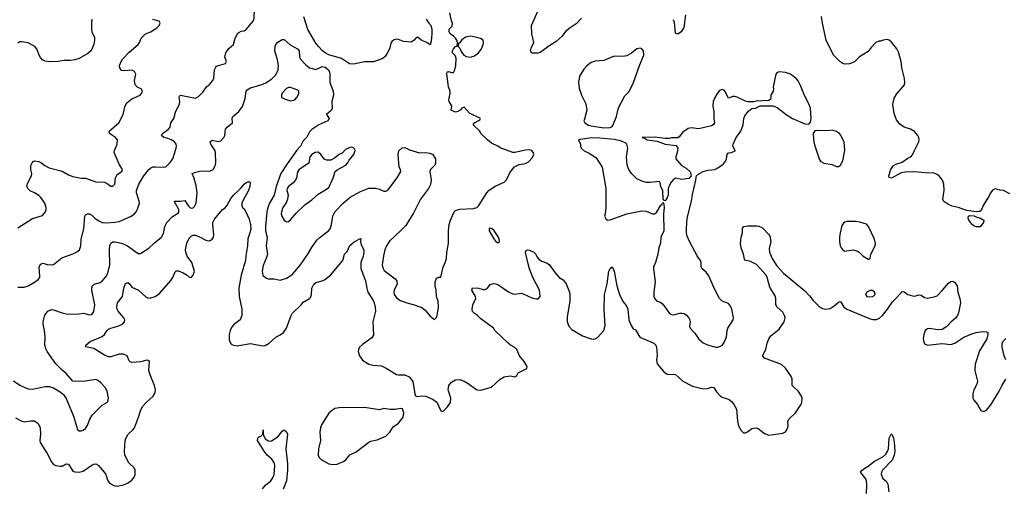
# Model space of a CAD drawing. Header units: inches. Extents: x 2134017 to 2292458, y 756222 to 916513.
# Tile 319 of 387: x 2247929 to 2257237, y 851259 to 855684. Entities that reach past the tile are written whole.
import ezdxf

# ---------------------------------------------------------------- set-up
doc = ezdxf.new("R2010")
doc.units = ezdxf.units.IN
doc.header["$MEASUREMENT"] = 0
doc.layers.add('C2845', color=7, linetype='Continuous')
doc.layers.add('C2855', color=7, linetype='Continuous')

msp = doc.modelspace()

# ---------------------------------------------------------------- linework, layer by layer
at = {"layer": 'C2845', "color": 5}
for points, elevation in [([(2248613.2, 855686.8), (2248608.2, 855670), (2248608.7, 855590), (2248612.4, 855570), (2248634.8, 855514.8), (2248636.9, 855490), (2248630, 855454), (2248610, 855406), (2248595.1, 855384.9), (2248574, 855366), (2248490, 855317.7), (2248450, 855304), (2248410, 855298), (2248350, 855299.5), (2248290.3, 855289.7), (2248210, 855285.1), (2248170, 855291.1), (2248145.2, 855305.2), (2248126.1, 855326.1), (2248112.8, 855350), (2248091.5, 855410), (2248072, 855430), (2248010, 855465.6), (2247950, 855476.2), (2247930, 855473.6), (2247910, 855462.9)], 380), ([(2247910, 853719.1), (2248050, 853805.5), (2248144.8, 853835.2), (2248172.7, 853870), (2248179.3, 853890), (2248178, 853910), (2248166.6, 853950), (2248130, 854005.2), (2248110, 854023.7), (2248070, 854049.4), (2248027.8, 854067.8), (2248007.9, 854087.9), (2247998, 854110), (2248002.7, 854137.3), (2248042, 854210), (2248044.5, 854230), (2248035.1, 854270), (2248033.2, 854306.8), (2248046.3, 854333.7), (2248056.5, 854343.5), (2248070, 854350.7), (2248110, 854344.9), (2248130, 854335.5), (2248166.3, 854306.3), (2248206.4, 854286.4), (2248330, 854253.1), (2248390, 854218.9), (2248430, 854202.3), (2248510, 854188.8), (2248550, 854187.4), (2248650, 854154.3), (2248730.3, 854150.3), (2248757.6, 854137.6), (2248790, 854111), (2248810, 854111), (2248829, 854130), (2248835.1, 854190), (2248850, 854222), (2248894, 854250), (2248902, 854270), (2248872.3, 854312.3), (2248822.9, 854430), (2248825.6, 854450), (2248849.7, 854510), (2248853, 854550), (2248834, 854570), (2248778, 854610), (2248776, 854630), (2248866.3, 854710), (2248907.6, 854790), (2248925.4, 854870), (2248941.5, 854898.5), (2248990, 854936.3), (2249069, 854970), (2249085.2, 854990), (2249089.2, 855010), (2249079, 855030), (2249045.1, 855045.1), (2249019.3, 855070), (2249014.5, 855110), (2249026, 855170), (2249015.9, 855195.9), (2248990, 855206), (2248910, 855200.9), (2248890, 855205.2), (2248876, 855230), (2248872.3, 855250), (2248887, 855290), (2248900.7, 855310), (2248963.1, 855376.9), (2249048.7, 855450), (2249062, 855470), (2249078, 855510), (2249118, 855550), (2249168, 855570), (2249228, 855610), (2249248, 855630), (2249258, 855650), (2249248, 855670), (2249186.3, 855686.3)], 380), ([(2247910, 853159.3), (2247970, 853159.6), (2248010, 853170.2), (2248070, 853204), (2248103.6, 853230), (2248119.7, 853250), (2248121.1, 853258.9), (2248113.8, 853346.2), (2248124.4, 853375.6), (2248150, 853383.8), (2248190, 853372.7), (2248230, 853368.2), (2248250, 853373.4), (2248326.4, 853433.6), (2248442.5, 853477.5), (2248469.7, 853490.3), (2248493.3, 853510), (2248508.3, 853550), (2248509.7, 853610.3), (2248534.8, 853710), (2248545.4, 853830), (2248550, 853840.7), (2248569.6, 853850.4), (2248590, 853850.4), (2248610, 853839.5), (2248638.7, 853810), (2248670, 853789.2), (2248710, 853769.2), (2248750, 853765.2), (2248830, 853771), (2248870, 853778.5), (2248975.5, 853824.4), (2249010, 853848.5), (2249029.7, 853870), (2249043.9, 853896.1), (2249061.1, 853950), (2249059.8, 853970), (2249034.8, 854050), (2249034.4, 854070), (2249054.2, 854130), (2249104.1, 854210), (2249150, 854268.3), (2249170, 854284.7), (2249190, 854293.5), (2249210, 854296), (2249289.7, 854290.3), (2249310, 854295.3), (2249350, 854332.4), (2249377.4, 854370), (2249409.6, 854470), (2249411.6, 854490), (2249407.3, 854510), (2249391.6, 854530), (2249360.7, 854550), (2249330, 854563.1), (2249291.4, 854571.4), (2249269.3, 854590), (2249279.5, 854610), (2249334.5, 854650), (2249352.3, 854670), (2249358, 854710), (2249385.6, 854750), (2249402.7, 854810), (2249441, 854890), (2249442.2, 854910), (2249435.6, 854950), (2249439.5, 854960.5), (2249450, 854970.3), (2249590, 854944.2), (2249620.6, 854959.4), (2249660.8, 854999.2), (2249695.1, 855050), (2249725.6, 855074.4), (2249752.9, 855107.1), (2249762.9, 855130), (2249771.3, 855210), (2249783.3, 855236.7), (2249790, 855244.9), (2249807.7, 855252.3), (2249875.3, 855270), (2249884, 855290), (2249868.7, 855330), (2249879.3, 855370), (2249907, 855413), (2249949.5, 855450.5), (2249966.6, 855510), (2249990, 855558), (2250000, 855563.4)], 360), ([(2247870, 852274), (2247930, 852234), (2247970, 852213.7), (2248010, 852199.5), (2248050, 852196), (2248170, 852219.3), (2248210, 852218.9), (2248247.2, 852207.2), (2248310.6, 852170), (2248344.2, 852144.2), (2248370, 852107.7), (2248439, 851939), (2248474.4, 851814.4), (2248490, 851802), (2248510, 851801.6), (2248530, 851808.2), (2248550, 851823.8), (2248570, 851853.4), (2248591.2, 851910), (2248613.3, 851950), (2248710, 852043.8), (2248751.9, 852068.1), (2248761.5, 852078.5), (2248769.5, 852110), (2248755.6, 852175.6), (2248737, 852210), (2248695.5, 852255.5), (2248670, 852277.6), (2248650, 852286), (2248528.3, 852268.3), (2248470, 852271.8), (2248450, 852266.6), (2248430, 852271.8), (2248370, 852342.4), (2248330, 852373.3), (2248270, 852433.6), (2248190, 852549.5), (2248178.3, 852570), (2248166.6, 852610), (2248169.7, 852690), (2248165.1, 852750), (2248151.2, 852810), (2248151.2, 852830), (2248167, 852893), (2248196, 852930), (2248230, 852948.4), (2248250, 852944.9), (2248330, 852914.7), (2248384.5, 852904.4), (2248490, 852906.2), (2248533.4, 852913.4), (2248590, 852897.4), (2248610, 852901.3), (2248630.8, 852929.2), (2248639.8, 852990), (2248609.8, 853130), (2248613.9, 853166.1), (2248632.5, 853187.5), (2248690, 853202.6), (2248710, 853215.8), (2248744.1, 853255.9), (2248762.4, 853290), (2248780.7, 853370), (2248777.1, 853510), (2248781.4, 853550), (2248790, 853574.9), (2248810, 853587.2), (2248830, 853587.7), (2248892.8, 853572.8), (2248948.2, 853548.2), (2249050, 853474.8), (2249070, 853474.8), (2249150, 853527.7), (2249202.8, 853577.2), (2249269.7, 853630.3), (2249290, 853666), (2249300.4, 853730), (2249318.9, 853770), (2249370, 853822.3), (2249430, 853860.4), (2249435, 853870), (2249432.2, 853892.2), (2249389, 853970), (2249449.5, 853970.5), (2249490, 853977.3), (2249523.8, 853923.8), (2249538, 853910), (2249550, 853904.4), (2249570, 853907.9), (2249581.5, 853918.5), (2249598.9, 853950), (2249608.4, 854050), (2249598.6, 854118.6), (2249575.3, 854195.3), (2249559, 854230), (2249594.3, 854245.7), (2249643.6, 854256.4), (2249726.7, 854253.3), (2249758, 854270), (2249776.9, 854303.1), (2249782.9, 854330), (2249779.7, 854430), (2249772.4, 854452.4), (2249735.1, 854510), (2249729.6, 854530.4), (2249750, 854547.3), (2249810, 854533.7), (2249830, 854541.1), (2249858.3, 854570), (2249868.2, 854590), (2249873.3, 854650), (2249889.8, 854670.2), (2249939.3, 854710), (2249938, 854750), (2249944.5, 854770), (2250000, 854816.7)], 340), ([(2247890, 851923.1), (2247950, 851891.7), (2247970, 851886), (2248035.4, 851895.4), (2248070, 851894.6), (2248103, 851870), (2248122.4, 851830), (2248126.4, 851770), (2248119.1, 851710), (2248122, 851690), (2248188.7, 851588.7), (2248228.8, 851510), (2248250, 851483.7), (2248270, 851473.7), (2248310, 851467.9), (2248330, 851469.1), (2248370, 851490.4), (2248390, 851486.7), (2248430, 851419.5), (2248450, 851412.7), (2248490, 851411.3), (2248530, 851420.9), (2248610, 851478), (2248630, 851487), (2248650, 851488.4), (2248670, 851478), (2248728.7, 851410), (2248742, 851390), (2248763.8, 851330), (2248779.1, 851310), (2248806.8, 851290), (2248830, 851282.4), (2248850, 851279.5), (2248909.7, 851290.3), (2248953.2, 851310), (2248990, 851336.3), (2249010, 851364.9), (2249021, 851390), (2249022, 851430), (2249011.1, 851451.1), (2248959.7, 851499.7), (2248923.7, 851570), (2248919.5, 851610), (2248927.4, 851710), (2248932.9, 851730), (2248956, 851770), (2248999.7, 851810), (2249014.5, 851830), (2249053.3, 851930), (2249071.1, 851990), (2249089.8, 852030), (2249125.1, 852070), (2249191.6, 852130), (2249207, 852153), (2249211.5, 852188.5), (2249203.5, 852230), (2249161.7, 852330), (2249150.9, 852370), (2249154.9, 852454.9), (2249144.5, 852464.5), (2249130, 852467.3), (2249070, 852453.7), (2248988.1, 852448.1), (2248973.4, 852453.4), (2248963.8, 852463.8), (2248945.2, 852510), (2248910, 852524.2), (2248870, 852524), (2248790, 852500.5), (2248770, 852501.1), (2248730, 852517.3), (2248630, 852579.8), (2248566, 852590), (2248555.3, 852595.3), (2248553.2, 852610), (2248596.6, 852643.4), (2248710, 852692.2), (2248729.6, 852710), (2248753.2, 852746.8), (2248770, 852761.3), (2248790, 852771.7), (2248858, 852790), (2248900.9, 852810), (2248920.7, 852830), (2248922.4, 852850), (2248913.6, 852870), (2248858.7, 852930), (2248849.7, 852950), (2248846, 852974), (2248854.5, 853010), (2248899.7, 853070), (2248914.8, 853150), (2248930, 853192.4), (2248950, 853202), (2248970, 853186.7), (2248990, 853159.5), (2249053.4, 853130), (2249125, 853064.9), (2249150, 853053.4), (2249170, 853056), (2249208.8, 853071.2), (2249250, 853098.7), (2249358.6, 853221.4), (2249377.6, 853250), (2249397.7, 853302.3), (2249408.3, 853311.7), (2249430, 853311.7), (2249474.5, 853294.5), (2249513.4, 853270), (2249530, 853253.4), (2249551.3, 853248.7), (2249570, 853271), (2249581.6, 853310), (2249555.1, 853390), (2249512.8, 853450), (2249498.5, 853490), (2249498, 853510), (2249510, 853574.8), (2249530, 853620.5), (2249550, 853639.3), (2249570, 853648.2), (2249590, 853650.4), (2249630, 853634.4), (2249690, 853600.9), (2249710, 853596.5), (2249730, 853600.2), (2249748.8, 853611.2), (2249760.4, 853630), (2249764.5, 853650), (2249754, 853750), (2249756.1, 853770), (2249770, 853798.7), (2249846, 853890), (2249870, 853907.3), (2249890, 853932.4), (2249924.6, 853995.4), (2249955, 854030), (2250000, 854073)], 320), ([(2250000, 852841.1), (2249950, 852803.5), (2249930, 852778.2), (2249918.3, 852750), (2249908.6, 852710), (2249910, 852660.7), (2249920.7, 852630), (2249935.6, 852615.6), (2249950, 852609.3), (2249990, 852605), (2250000, 852606.8)], 320)]:
    msp.add_lwpolyline(points, dxfattribs=dict(at, elevation=elevation))
at = {"layer": 'C2855', "color": 5}
for points, elevation in [([(2250000, 855563.4), (2250023.7, 855576.3), (2250050, 855577.3), (2250069, 855590), (2250136, 855670), (2250144.8, 855695.2), (2250144.8, 855735.2), (2250154.3, 855790), (2250128.7, 855848.7), (2250127.6, 855872.4), (2250159.4, 855940.6), (2250249.5, 856070), (2250296, 856150), (2250293.2, 856190), (2250269.3, 856230), (2250185.9, 856305.9), (2250170, 856314.7), (2250150, 856315.4), (2250050, 856288.9), (2250000, 856282.4)], 360), ([(2253240.3, 855699.7), (2253190, 855646), (2253132.3, 855607.7), (2253090, 855572), (2253058, 855530), (2253002, 855478), (2252940, 855440), (2252850, 855374), (2252827.3, 855367.3), (2252770, 855369.5), (2252758.4, 855390), (2252764.9, 855415.1), (2252789.4, 855470), (2252769.5, 855549.5), (2252767.6, 855630), (2252829.7, 855770)], 320), ([(2250000, 854816.7), (2250001.8, 854818.2), (2250035, 854864.9), (2250059.6, 854940.4), (2250069.7, 855010), (2250078.4, 855021.6), (2250110, 855039.6), (2250210, 855069.2), (2250250, 855086.2), (2250310, 855121.5), (2250350, 855162.6), (2250373.2, 855210), (2250376.8, 855250), (2250366.2, 855306.2), (2250340.4, 855390), (2250342.7, 855430), (2250351.3, 855450), (2250368.7, 855471.3), (2250410, 855497.1), (2250430, 855495.5), (2250486.6, 855446.6), (2250556.3, 855410), (2250570.4, 855390), (2250574.4, 855330), (2250583.8, 855310), (2250630, 855259.5), (2250669.1, 855229.1), (2250730, 855214.9), (2250790, 855243), (2250816.7, 855236.7), (2250847.3, 855210), (2250858, 855190), (2250861.6, 855170), (2250861.3, 855090), (2250891.8, 855010), (2250895.3, 854970), (2250878.7, 854910), (2250883.7, 854850), (2250873.8, 854826.2), (2250831, 854790), (2250854, 854750), (2250840.7, 854730), (2250758, 854690), (2250690, 854647.3), (2250670, 854623.7), (2250643.9, 854576.1), (2250610, 854539.3), (2250583.8, 854490), (2250550, 854451.8), (2250458.1, 854321.9), (2250397.4, 854230), (2250354.7, 854110), (2250334.3, 854025.7), (2250290.4, 853950.4), (2250274.3, 853910), (2250265.9, 853870), (2250251.3, 853730), (2250253.3, 853690), (2250270.1, 853630), (2250260.4, 853550), (2250271, 853470), (2250262.7, 853437.3), (2250230, 853362.7), (2250220.2, 853310), (2250228.3, 853268.3), (2250262, 853242), (2250277.6, 853237.6), (2250336.2, 853236.2), (2250390, 853224.9), (2250450, 853244.6), (2250491.4, 853268.6), (2250510, 853285.3), (2250583.5, 853370), (2250652.8, 853470), (2250687.6, 853530), (2250739.5, 853600.5), (2250769.5, 853630), (2250849.4, 853690), (2250865.1, 853710), (2250878, 853750), (2250889.6, 853830), (2250909.6, 853870), (2250985.6, 853950), (2251053.2, 854006.8), (2251150, 854062.8), (2251230, 854091.5), (2251292.1, 854092.1), (2251330, 854082.6), (2251370, 854064.4), (2251390, 854063.7), (2251410, 854072.7), (2251498.7, 854190), (2251532.7, 854250), (2251529, 854270), (2251515.3, 854290), (2251506, 854410), (2251514.6, 854445.4), (2251544.7, 854475.3), (2251570, 854476), (2251615.2, 854455.2), (2251710, 854427.3), (2251770, 854430.8), (2251804.5, 854424.5), (2251833, 854413), (2251861, 854370), (2251861, 854330), (2251854.8, 854310), (2251814, 854270), (2251806, 854250), (2251819.3, 854170), (2251811.9, 854128.1), (2251792.7, 854090), (2251717, 853990), (2251656.3, 853863.7), (2251578.2, 853741.8), (2251530.2, 853689.8), (2251426.5, 853593.5), (2251395.3, 853550), (2251380.3, 853510), (2251367.5, 853452.5), (2251356.9, 853370), (2251361.3, 853341.3), (2251375.4, 853315.4), (2251477.6, 853237.6), (2251494.6, 853214.6), (2251497.6, 853190), (2251468.9, 853130), (2251467.4, 853110), (2251470.3, 853090), (2251494.5, 853054.5), (2251530, 853032), (2251590, 853010.4), (2251650, 852995.8), (2251730, 852965.5), (2251760.7, 852940.7), (2251810, 852882.8), (2251850, 852851.3), (2251870, 852871.3), (2251877, 852890), (2251887, 852970), (2251885.2, 853025.2), (2251869.3, 853070), (2251866, 853130), (2251856, 853170), (2251858, 853210), (2251870, 853242), (2251890, 853252), (2251910, 853252), (2251933.6, 853346.4), (2251952.8, 853390), (2251963, 853430), (2251968.3, 853490), (2251983.1, 853570), (2251981.5, 853690), (2251989.1, 853750), (2252000.7, 853790), (2252036.3, 853870), (2252050, 853880.9), (2252090, 853893.6), (2252218.2, 853901.8), (2252249.6, 853910.4), (2252269.3, 853930), (2252345.2, 854050), (2252366.8, 854073.2), (2252430, 854114.8), (2252510, 854151), (2252530, 854171.3), (2252563.3, 854236.7), (2252587.2, 854272.8), (2252606.8, 854293.2), (2252650, 854316), (2252710, 854326.8), (2252738.6, 854341.4), (2252778, 854382), (2252788, 854410), (2252782, 854430), (2252770, 854448), (2252750, 854454), (2252710, 854453.2), (2252610, 854429), (2252590, 854429), (2252470, 854474), (2252450, 854489), (2252390, 854519), (2252350, 854548.7), (2252289.5, 854609.5), (2252279, 854630), (2252215.3, 854690), (2252228.7, 854710), (2252269.3, 854730.7), (2252280.4, 854739.6), (2252284, 854750), (2252181, 854801), (2252130, 854858), (2252110, 854849.3), (2252091.6, 854828.4), (2252070, 854815.6), (2252050, 854812), (2252009, 854830), (2252013.2, 854870), (2251989, 854910), (2251985.6, 854925.6), (2251999, 854990), (2251997.2, 855010), (2251982.7, 855050), (2251966.6, 855173.4), (2251970, 855192), (2251984, 855196), (2252010, 855186), (2252030, 855184.7), (2252043.7, 855210), (2252053.3, 855250), (2252056.6, 855316.6), (2252046.6, 855346.6), (2252022, 855370), (2252022, 855390), (2252028.7, 855410), (2252048, 855430), (2252066, 855434), (2252068, 855470), (2252062, 855490), (2252048.7, 855510), (2252029.3, 855529.3), (2251998, 855550), (2251988.9, 855568.9), (2251990, 855594), (2252016.4, 855623.6), (2252022, 855650), (2252012.5, 855672.5), (2251996.2, 855750)], 340), ([(2251771.3, 855690), (2251798, 855650), (2251814, 855634), (2251819.8, 855619.8), (2251826.8, 855590), (2251826.8, 855550), (2251819.8, 855480.2), (2251810, 855448), (2251790, 855458), (2251778, 855470), (2251730, 855489), (2251690, 855518), (2251670, 855508), (2251658, 855490), (2251630, 855472.7), (2251557.5, 855477.5), (2251510, 855496), (2251490, 855499), (2251470, 855494), (2251450, 855482), (2251441, 855470), (2251424, 855410), (2251399.9, 855360.1), (2251384.1, 855335.9), (2251363, 855317), (2251274.8, 855285.2), (2251190, 855286.3), (2251083.2, 855263.2), (2251047.2, 855267.2), (2250970, 855318), (2250850, 855352.3), (2250824.9, 855364.9), (2250793.2, 855390), (2250754, 855430), (2250730, 855462), (2250654, 855590), (2250615.6, 855710)], 340), ([(2254223.8, 855730), (2254208.1, 855611.9), (2254180.7, 855570), (2254150, 855546), (2254130, 855558), (2254117.7, 855657.7), (2254110, 855684)], 320), ([(2257290, 854040.5), (2257230, 854071.6), (2257194.5, 854074.5), (2257150, 854085.2), (2257126.6, 854073.4), (2257108.3, 854051.7), (2257087.7, 854010), (2257036.3, 853930), (2257018.5, 853881.5), (2257007.1, 853872.9), (2256970, 853869), (2256882.4, 853882.4), (2256802, 853910), (2256743.3, 853923.3), (2256702, 853942), (2256666.3, 853966.3), (2256656, 853990), (2256669.5, 854070), (2256665.6, 854130), (2256651.6, 854170), (2256634.9, 854194.9), (2256614.9, 854214.9), (2256590, 854229.6), (2256570, 854235.1), (2256490, 854236.9), (2256388.7, 854248.7), (2256295.3, 854244.7), (2256261.4, 854238.6), (2256170, 854187.8), (2256150, 854195.3), (2256145.1, 854210), (2256164.2, 854270), (2256190, 854306), (2256210, 854318.7), (2256270, 854339.6), (2256324, 854376), (2256352.7, 854390), (2256370, 854407.3), (2256387.3, 854450), (2256429.7, 854530), (2256431.2, 854550), (2256428.3, 854570), (2256418.3, 854590), (2256387.6, 854627.6), (2256350, 854651.1), (2256289, 854670), (2256250, 854697.2), (2256218.9, 854738.9), (2256197, 854797), (2256182.6, 854882.6), (2256196.4, 854943.6), (2256219.1, 854980.9), (2256278.4, 855050), (2256292, 855070), (2256298, 855090), (2256294, 855130), (2256268.1, 855228.1), (2256261, 855290), (2256238.2, 855378.2), (2256222.4, 855410), (2256170, 855472.3), (2256150, 855489.3), (2256130, 855496), (2256090.6, 855489.4), (2256070, 855481.2), (2256050, 855481.2), (2256022, 855470), (2255977.3, 855422.7), (2255950, 855384), (2255868, 855332), (2255817.2, 855282.8), (2255773.1, 855266.9), (2255730, 855264.4), (2255710, 855271.2), (2255682, 855290), (2255622.9, 855350), (2255552.4, 855490), (2255517.7, 855650), (2255510, 855714.5)], 320), ([(2250000, 854073), (2250024, 854096), (2250051.5, 854130), (2250070, 854145.7), (2250094.6, 854154.6), (2250107.5, 854147.5), (2250105.7, 854110), (2250090, 854066), (2250041.2, 853978.8), (2250030.4, 853950), (2250028.2, 853930), (2250034, 853910), (2250050, 853896.3), (2250066.7, 853870), (2250099.6, 853799.6), (2250112.5, 853750), (2250113.2, 853706.8), (2250105.8, 853670), (2250085, 853615.1), (2250084, 853550), (2250066.5, 853453.5), (2250063.2, 853410), (2250023.2, 853270), (2250001.7, 853150), (2250004.9, 853070), (2250029, 852950), (2250027.8, 852890), (2250011.8, 852850), (2250000, 852841.1)], 320), ([(2250000, 852606.8), (2250110, 852627.6), (2250225.2, 852605.2), (2250250, 852607.2), (2250288.4, 852630), (2250350, 852686), (2250392.9, 852707.1), (2250424.2, 852730), (2250451, 852770), (2250494, 852890), (2250506.3, 852910), (2250589.6, 852990), (2250610, 853015.5), (2250669.2, 853050), (2250678.3, 853061.7), (2250687.8, 853090), (2250691.3, 853150), (2250710, 853185.5), (2250730, 853201.6), (2250790, 853216.4), (2250810, 853226.4), (2250867.6, 853270), (2250984.2, 853410), (2251001.1, 853470), (2251023.6, 853496.4), (2251050, 853550.4), (2251090, 853585.5), (2251150, 853618), (2251154.4, 853614.4), (2251151.5, 853590), (2251157, 853557), (2251181.7, 853510), (2251183.6, 853490), (2251175.6, 853450), (2251154.7, 853390), (2251154.9, 853334.9), (2251198.2, 853218.2), (2251209.3, 853150), (2251221.1, 853110), (2251271.9, 853031.9), (2251280.7, 853010), (2251289.2, 852970), (2251291.4, 852930), (2251268, 852830), (2251274.2, 852705.8), (2251259.4, 852680.6), (2251170, 852618), (2251142, 852590), (2251133, 852570), (2251130.4, 852550), (2251141.6, 852510), (2251169.1, 852469.1), (2251230, 852430.3), (2251270, 852422), (2251350, 852414.7), (2251393.7, 852393.7), (2251490, 852334.6), (2251510, 852330.3), (2251570, 852330.3), (2251610, 852310.4), (2251646.5, 852266.5), (2251663.1, 852150), (2251670, 852131), (2251690, 852126), (2251730, 852132.9), (2251770, 852130.2), (2251836.9, 852096.9), (2251871.7, 852071.7), (2251910, 851991), (2251930, 851982.8), (2251973.6, 852026.4), (2252001.6, 852070), (2252004.5, 852110), (2251980.7, 852190), (2251985.6, 852230), (2252010, 852260.7), (2252050, 852282.8), (2252090, 852286), (2252130, 852271), (2252170, 852247.7), (2252250, 852187.3), (2252290, 852184.9), (2252390, 852214.9), (2252472, 852290), (2252510, 852310.3), (2252570, 852322), (2252610, 852311), (2252630, 852324.7), (2252641.2, 852350), (2252722.7, 852390), (2252727, 852410), (2252697, 852457), (2252653.6, 852510), (2252627.6, 852570), (2252610, 852587.6), (2252570, 852609.5), (2252546.6, 852630), (2252421.2, 852750), (2252409.2, 852770), (2252290, 852858.9), (2252253.6, 852893.6), (2252227, 852910), (2252210, 852929.4), (2252206.9, 852950), (2252211.6, 852990), (2252240.7, 853050), (2252239.5, 853070), (2252203.7, 853130), (2252210, 853151), (2252270, 853147.3), (2252310, 853135.5), (2252330, 853136.3), (2252351.5, 853148.5), (2252375.5, 853184.5), (2252407.3, 853192.7), (2252429.6, 853190.4), (2252450, 853183.1), (2252550, 853114), (2252590, 853094.9), (2252610, 853092.7), (2252670, 853100.3), (2252690, 853094.9), (2252770, 853056.5), (2252810, 853047.2), (2252831.1, 853048.9), (2252849.6, 853070.4), (2252842.6, 853130), (2252780.9, 853250), (2252750, 853332.7), (2252732.4, 853390), (2252711.6, 853490), (2252716.6, 853503.4), (2252728.7, 853510), (2252750, 853507.4), (2252788, 853490), (2252808, 853470), (2252821.8, 853441.8), (2252840.8, 853420.8), (2252864.7, 853404.7), (2252910, 853387.4), (2252933, 853373), (2252990, 853292.4), (2253030, 853250.4), (2253066.1, 853226.1), (2253094.9, 853190), (2253128, 853110), (2253130.4, 853090), (2253130.3, 853030), (2253103.9, 852876.1), (2253104.6, 852830), (2253120.9, 852790), (2253150, 852759.4), (2253250, 852699.4), (2253330, 852670.3), (2253350, 852667.2), (2253370, 852670.4), (2253390, 852682.4), (2253451, 852749), (2253462.9, 852797.1), (2253455.7, 852944.3), (2253458.6, 853090), (2253482.9, 853190), (2253498.9, 853310), (2253510, 853334), (2253530, 853351.3), (2253548.6, 853308.6), (2253572.8, 853170), (2253597.8, 853090), (2253630, 853022), (2253663.6, 852983.6), (2253679.6, 852950), (2253686.7, 852850), (2253710, 852794.8), (2253730, 852765.5), (2253750, 852754.8), (2253790, 852686), (2253924.9, 852630), (2253941.6, 852610), (2253948.4, 852590), (2253956.7, 852516.7), (2253950.4, 852470), (2253952, 852450), (2253958.7, 852430), (2254018.4, 852358.4), (2254050, 852337.4), (2254070, 852333.1), (2254110, 852337), (2254130, 852334), (2254198, 852270), (2254290, 852222.6), (2254390, 852198), (2254430, 852202.6), (2254470, 852214.9), (2254490.4, 852210.4), (2254514.8, 852170), (2254554, 852130), (2254570, 852119.3), (2254636.5, 852096.5), (2254659.5, 852079.5), (2254677.4, 852057.4), (2254705.3, 852005.3), (2254714.6, 851894.6), (2254725.5, 851850), (2254750, 851804.7), (2254770, 851781), (2254790, 851781), (2254810, 851791), (2254850, 851824.9), (2254890, 851830.5), (2254910, 851822), (2254970, 851776.3), (2255010, 851760.5), (2255142, 851778), (2255167.7, 851792.3), (2255183.9, 851816.1), (2255194, 851850), (2255192, 851890), (2255200.9, 851910), (2255264.5, 851970), (2255314.2, 852045.8), (2255324.5, 852070), (2255326.6, 852106.6), (2255319.3, 852130), (2255290, 852174), (2255232.7, 852230), (2255231.8, 852290), (2255224.5, 852310), (2255170, 852392), (2255130, 852427.3), (2254968.5, 852488.5), (2254952, 852510), (2254982.4, 852570), (2254994.7, 852630), (2255010, 852670.7), (2255030, 852699.1), (2255110, 852760.7), (2255155.6, 852830), (2255165.6, 852870), (2255160.5, 852890), (2255142.9, 852922.9), (2255089.4, 852970), (2255077, 852990), (2255077.2, 853050), (2255073.1, 853070), (2255019.1, 853159.1), (2254996.2, 853250), (2254986.4, 853270), (2254893.7, 853373.7), (2254830, 853402.4), (2254789.8, 853409.8), (2254781.7, 853421.7), (2254770.9, 853470), (2254749.8, 853530), (2254743.9, 853570), (2254748.5, 853630), (2254762.9, 853670), (2254763.6, 853716.4), (2254775.3, 853730), (2254810, 853737.7), (2254898, 853738), (2254914.9, 853734.9), (2254950, 853717.3), (2255010, 853654.8), (2255019, 853639), (2255030.3, 853590), (2255015.3, 853524.7), (2255016.1, 853490), (2255042.2, 853430), (2255083.9, 853363.9), (2255149.2, 853289.2), (2255350, 853123.5), (2255396.5, 853076.5), (2255430, 853032.1), (2255490, 852972.4), (2255517.8, 852957.7), (2255550, 852950.3), (2255590, 852956.5), (2255630, 852982.4), (2255670, 853017), (2255690, 853023), (2255720.9, 852970), (2255748.2, 852950), (2255970, 852860.2), (2255993.6, 852853.6), (2256030, 852854), (2256055.9, 852864.1), (2256085.7, 852890), (2256134.3, 852950), (2256179.3, 853020.7), (2256220.9, 853059.1), (2256270, 853118), (2256290, 853115.5), (2256324.9, 853090), (2256370, 853075.8), (2256390, 853073.6), (2256430, 853084.2), (2256450, 853082.8), (2256481.8, 853061.8), (2256510, 853055.3), (2256574.3, 853065.7), (2256602.2, 853077.7), (2256650, 853125.5), (2256710, 853197.3), (2256730, 853210.6), (2256750, 853213.4), (2256770, 853202.8), (2256790.3, 853170), (2256796.9, 853110), (2256815.3, 853050), (2256821.5, 853010), (2256803.9, 852916.1), (2256794.9, 852890), (2256775.4, 852864.6), (2256730, 852826.3), (2256693.4, 852786.6), (2256650, 852757.4), (2256610, 852753.7), (2256530, 852767.1), (2256510, 852764.7), (2256501, 852759), (2256490, 852749.3), (2256475.6, 852710), (2256470.3, 852670.3), (2256472.4, 852650), (2256483.4, 852623.4), (2256510.5, 852610.5), (2256650, 852626.7), (2256730, 852616.5), (2256770, 852627.7), (2256854.3, 852685.7), (2256930, 852717.7), (2256970.3, 852730.3), (2257030, 852738.9), (2257070, 852737.1), (2257080.7, 852730), (2257082.4, 852710), (2257072, 852670), (2257001.6, 852558.4), (2256961.3, 852430), (2256958.4, 852370), (2256983.8, 852270), (2256977.3, 852242.7), (2256947.7, 852190), (2256939.1, 852150), (2256940.7, 852110), (2256950, 852091.3), (2256982.8, 852050), (2257014.8, 851994.8), (2257030, 851986), (2257050, 851986.8), (2257070, 851997.3), (2257110, 852045.5), (2257186.3, 852170), (2257212.4, 852227.6), (2257251.3, 852288.7)], 320), ([(2257251.3, 852471.3), (2257234.5, 852510), (2257216.2, 852590), (2257218, 852630), (2257227.9, 852652.1), (2257250, 852674)], 320), ([(2250225.6, 851254.4), (2250251.5, 851288.5), (2250302.2, 851330), (2250322, 851358), (2250335.4, 851390), (2250340.7, 851470), (2250336.7, 851496.6), (2250312.3, 851532.3), (2250269.8, 851570), (2250238.7, 851610), (2250178.4, 851710), (2250182.9, 851737.1), (2250190, 851746), (2250208.9, 851751.1), (2250228, 851770), (2250230, 851812), (2250231, 851770), (2250236, 851750), (2250248.6, 851728.6), (2250270.5, 851710.5), (2250290, 851704), (2250310, 851707.3), (2250371.1, 851748.9), (2250410, 851798), (2250430, 851811.3), (2250452.7, 851792.7), (2250459.3, 851770), (2250444.2, 851630), (2250461.3, 851490), (2250461.3, 851430), (2250450.1, 851329.9), (2250421, 851250)], 280), ([(2255932.8, 851210), (2255937.3, 851290), (2255933, 851330), (2255926.7, 851346.7), (2255879, 851410), (2255893.2, 851430), (2255919.5, 851450), (2255950, 851467.7), (2256010, 851514), (2256090, 851556.8), (2256118.5, 851581.5), (2256133.9, 851606.1), (2256141.4, 851630), (2256150, 851731), (2256168.2, 851770), (2256173.4, 851770), (2256190, 851731.3), (2256194.5, 851694.5), (2256200.8, 851610), (2256196.5, 851570), (2256175.8, 851524.2), (2256085, 851430), (2256075.5, 851410), (2256073.8, 851390), (2256090, 851352.7), (2256122.6, 851322.6), (2256136.7, 851296.7), (2256144.1, 851224.1)], 280)]:
    msp.add_lwpolyline(points, dxfattribs=dict(at, elevation=elevation))
for points, elevation in [([(2252190, 855527.3), (2252142.4, 855517.6), (2252107.3, 855492.7), (2252090, 855466), (2252078, 855462), (2252074, 855430), (2252090, 855414), (2252102.5, 855382.5), (2252128.2, 855348.2), (2252150, 855337.3), (2252190, 855330.5), (2252230, 855342.4), (2252266.6, 855370), (2252294.5, 855410), (2252309.3, 855450), (2252312.7, 855470), (2252309, 855490), (2252286.8, 855506.8), (2252223.3, 855523.3)], 340), ([(2253795.5, 855415.5), (2253764.7, 855410), (2253712.8, 855367.2), (2253670, 855342.7), (2253630, 855336.2), (2253550, 855340.9), (2253450, 855298.7), (2253370, 855291.2), (2253330, 855278.4), (2253290.4, 855249.6), (2253262.8, 855217.2), (2253222, 855150), (2253210.7, 855090), (2253218.5, 855038.5), (2253241, 854970), (2253281, 854890), (2253290.6, 854830.6), (2253270, 854746), (2253262, 854730), (2253270.8, 854710), (2253306.8, 854686.8), (2253330, 854680.2), (2253450, 854662.3), (2253510, 854665.5), (2253527.2, 854672.8), (2253535.6, 854684.4), (2253569.5, 854770), (2253590, 854851), (2253650, 854964.7), (2253690, 855004.7), (2253732, 855090), (2253787, 855253), (2253829.2, 855350), (2253825.2, 855390), (2253810, 855409)], 340), ([(2255107.7, 855192.3), (2255090, 855184), (2255076, 855170), (2255050.9, 855050.9), (2255054, 855030), (2255050.8, 855010), (2255031, 854970), (2255030.9, 854949.1), (2255025.4, 854934.6), (2255010, 854922), (2254890, 854913.2), (2254870, 854908), (2254811.6, 854908.4), (2254790, 854914), (2254713.1, 854953.1), (2254690, 854959.5), (2254670, 854958), (2254630, 854944), (2254596, 855010), (2254590, 855017.2), (2254570, 855025.2), (2254546, 855014), (2254519.3, 854980.7), (2254496.7, 854943.3), (2254484.9, 854910), (2254482, 854870), (2254490.6, 854809.4), (2254490.7, 854750.7), (2254498.8, 854710), (2254486, 854690), (2254470, 854682), (2254350, 854654), (2254277.3, 854662.7), (2254250, 854656), (2254197.6, 854622.4), (2254162.9, 854577.1), (2254150, 854567.3), (2254090, 854569.6), (2254070, 854563.6), (2254030, 854562.4), (2253930, 854573.3), (2253814, 854570), (2253842, 854562), (2253862, 854550), (2253955.6, 854535.6), (2254032, 854510), (2254135.4, 854495.4), (2254150.4, 854470), (2254143.8, 854430), (2254130.8, 854390), (2254131, 854370), (2254186.4, 854306.4), (2254230, 854281), (2254266.4, 854246.4), (2254278, 854210), (2254256, 854184), (2254190, 854174), (2254130, 854189), (2254110, 854175.3), (2254088.9, 854151.1), (2254073.6, 854126.4), (2254060.3, 854090), (2254060.8, 854030), (2254050, 854001.6), (2254030, 853972.3), (2254017.2, 853977.2), (2254011.7, 853991.7), (2254008.4, 854068.4), (2253989.5, 854110), (2253984.7, 854144.7), (2253977.2, 854157.2), (2253890, 854145.6), (2253850, 854148), (2253810, 854158), (2253762.5, 854182.5), (2253711.8, 854230), (2253687.3, 854270), (2253671.7, 854311.7), (2253666, 854390), (2253677.2, 854470), (2253669.1, 854509.1), (2253659.3, 854519.3), (2253617.6, 854537.6), (2253551.5, 854551.5), (2253410, 854565.3), (2253330, 854568.3), (2253212, 854550), (2253231.3, 854510), (2253231.3, 854490), (2253238, 854470), (2253265.2, 854445.2), (2253319.1, 854419.1), (2253378.5, 854378.5), (2253434, 854290), (2253470.6, 854089.4), (2253470.9, 853910.9), (2253464.7, 853850), (2253458, 853830), (2253470, 853804.7), (2253490, 853791.3), (2253510, 853794), (2253670, 853850.4), (2253810, 853879.3), (2253850, 853877.1), (2253910, 853850.4), (2253930, 853850.4), (2253950, 853863.8), (2253990, 853932.4), (2254000.1, 853939.9), (2254010, 853958), (2254013.7, 853953.7), (2254020.2, 853910), (2254014, 853850), (2254017.8, 853690), (2253991.6, 853630), (2253986.2, 853573.8), (2253971.8, 853528.2), (2253962.7, 853470), (2253940.7, 853390), (2253922.1, 853350), (2253919.5, 853330), (2253936.9, 853210), (2253924.2, 853110), (2253924.9, 853070), (2253930, 853054.8), (2253950, 853028.2), (2253990, 853013.4), (2254010, 852997.3), (2254070.8, 852910), (2254090, 852900.4), (2254110, 852897), (2254170, 852914), (2254190, 852914), (2254210, 852908.4), (2254233.6, 852893.6), (2254255.3, 852870), (2254264.2, 852850), (2254267, 852830), (2254261.3, 852790), (2254266.7, 852770), (2254310, 852723.8), (2254350, 852668.5), (2254390, 852633.7), (2254430, 852613.7), (2254510, 852592.4), (2254530, 852592.7), (2254570, 852608.2), (2254590, 852636), (2254609.7, 852690), (2254616.4, 852750), (2254623.1, 852770), (2254675.1, 852850), (2254678, 852870), (2254661.6, 852950), (2254650, 852977.2), (2254630, 853002.7), (2254570, 853025.1), (2254546, 853050), (2254493.6, 853150), (2254445.3, 853265.3), (2254419.5, 853299.5), (2254381.2, 853330), (2254372.7, 853350), (2254372.3, 853390), (2254363.7, 853410), (2254333.8, 853453.8), (2254264.4, 853584.4), (2254240.5, 853640.5), (2254233.3, 853670), (2254231.4, 853711.4), (2254238.3, 853810), (2254279.6, 853970), (2254288, 854032), (2254322, 854170), (2254323.1, 854196.9), (2254328, 854210), (2254339, 854221), (2254388.7, 854250), (2254437.4, 854262.6), (2254502, 854270), (2254530, 854284.4), (2254578.8, 854321.2), (2254597.4, 854342.6), (2254609.6, 854370), (2254617.2, 854410), (2254630, 854426), (2254658, 854430), (2254692.9, 854447.1), (2254694, 854450), (2254669.5, 854489.5), (2254672.7, 854510), (2254702, 854570), (2254747.7, 854632.3), (2254769.5, 854690), (2254775.1, 854750), (2254783.9, 854776.1), (2254818.6, 854821.4), (2254850, 854844.7), (2254886, 854850), (2254928.7, 854871.3), (2255050, 854871), (2255090, 854854.8), (2255174, 854790), (2255236, 854750), (2255350, 854702), (2255383.1, 854696.9), (2255396.5, 854703.5), (2255405.2, 854714.8), (2255412.3, 854750), (2255405.2, 854850), (2255390, 854888), (2255347.2, 854967.2), (2255310, 855062), (2255287.2, 855107.2), (2255269.5, 855129.5), (2255215.3, 855170), (2255170, 855186.6)], 340), ([(2250470, 855044), (2250450, 855035.8), (2250411.8, 854990), (2250404.2, 854970), (2250405.5, 854950), (2250446.8, 854930), (2250490, 854916.9), (2250530, 854925.7), (2250550, 854948.5), (2250561, 854970), (2250568, 854990), (2250566.6, 855010), (2250557.5, 855017.5), (2250490, 855042.6)], 340), ([(2255610, 854639.3), (2255570, 854636), (2255470, 854639), (2255446, 854634), (2255431.1, 854608.9), (2255433, 854550), (2255443.4, 854503.4), (2255490, 854361), (2255503.9, 854343.9), (2255530, 854328.4), (2255610, 854317), (2255650, 854298), (2255670, 854296.3), (2255690, 854310.8), (2255709.6, 854350), (2255729.6, 854449.6), (2255723.7, 854530), (2255690, 854595.3), (2255679, 854610), (2255650, 854629.2)], 340), ([(2251070, 854479), (2251050, 854477.2), (2251030, 854469), (2251010, 854457.2), (2250976.3, 854423.7), (2250950, 854412.3), (2250903.8, 854376.2), (2250870, 854358), (2250830, 854356.9), (2250810, 854365.6), (2250776.1, 854410), (2250750, 854432.7), (2250722, 854430), (2250690, 854409.8), (2250672.9, 854390), (2250662, 854330), (2250570, 854269.6), (2250555.5, 854244.5), (2250546.4, 854190), (2250536.3, 854170), (2250515.7, 854144.3), (2250470.3, 854110), (2250456.9, 854090), (2250455.8, 854070), (2250466.5, 854030), (2250461.8, 853990), (2250446.7, 853953.3), (2250417.2, 853910), (2250403.8, 853870), (2250402.2, 853850), (2250407.4, 853827.4), (2250430, 853790.6), (2250450, 853774), (2250470, 853779.1), (2250490, 853795.5), (2250542.9, 853857.1), (2250624.8, 853935.2), (2250690, 853981.3), (2250750, 854035.8), (2250830, 854082.6), (2250850, 854099.3), (2250894, 854190), (2250912.3, 854250), (2250930, 854267.7), (2251012.7, 854310), (2251029.2, 854330), (2251042.9, 854357.1), (2251089, 854410), (2251101.2, 854450), (2251090, 854468.7)], 360), ([(2257010, 853729), (2256970, 853729.2), (2256950, 853737.2), (2256934, 853750), (2256902.7, 853790), (2256894, 853810), (2256898, 853830), (2256910, 853834.8), (2256950.8, 853830.8), (2256978, 853818), (2257012, 853810), (2257044.7, 853790), (2257041, 853770)], 320), ([(2255830, 853777.2), (2255750, 853777), (2255727.9, 853772.1), (2255716.3, 853763.7), (2255701.1, 853738.9), (2255684, 853670), (2255679.1, 853630), (2255680.5, 853590), (2255686.4, 853550), (2255694.9, 853530), (2255709.1, 853509.1), (2255730, 853499.5), (2255809.6, 853510.3), (2255850, 853498.4), (2255864, 853490), (2255902, 853450), (2255950, 853421), (2255958, 853422), (2255968.7, 853431.3), (2255974.5, 853470), (2256016.2, 853550), (2256020.5, 853570), (2256009.6, 853610.4), (2255952.1, 853732.1), (2255932.9, 853752.9), (2255872.3, 853772.3)], 340), ([(2252370, 853714), (2252366, 853710), (2252367.7, 853690), (2252410, 853614.8), (2252430, 853588), (2252450, 853576), (2252464, 853590), (2252462.7, 853610), (2252450, 853639), (2252410, 853697.2), (2252390, 853712.3)], 340), ([(2255970, 853126), (2255950, 853118), (2255936, 853110), (2255924, 853090), (2255936, 853070), (2255946.1, 853066.1), (2255990, 853068.5), (2256004.1, 853075.9), (2256015.1, 853090), (2256011.3, 853111.3), (2255990, 853125.2)], 340), ([(2251190, 852020.7), (2250950, 852018.7), (2250909.3, 852010.7), (2250872.4, 851987.6), (2250852.4, 851967.6), (2250783.4, 851856.6), (2250771.6, 851830), (2250766.5, 851790), (2250772.8, 851710), (2250754.6, 851630), (2250750.4, 851570.3), (2250759.3, 851550), (2250780.5, 851530), (2250850, 851490.3), (2250890, 851484.2), (2250930, 851487.4), (2250990, 851510.3), (2251011.4, 851528.6), (2251050, 851574), (2251110, 851602), (2251230, 851693.4), (2251250, 851703.1), (2251310, 851715.2), (2251389.5, 851750), (2251400.9, 851759.1), (2251429.6, 851790), (2251460.1, 851839.9), (2251510, 851873.4), (2251552.7, 851930), (2251562, 851970), (2251548.4, 852008.4), (2251530, 852013.2), (2251478, 852002), (2251430, 852001.6), (2251370, 852011.3), (2251330, 851999.5)], 320)]:
    msp.add_lwpolyline(points, close=True, dxfattribs=dict(at, elevation=elevation))

doc.saveas('drawing.dxf')
